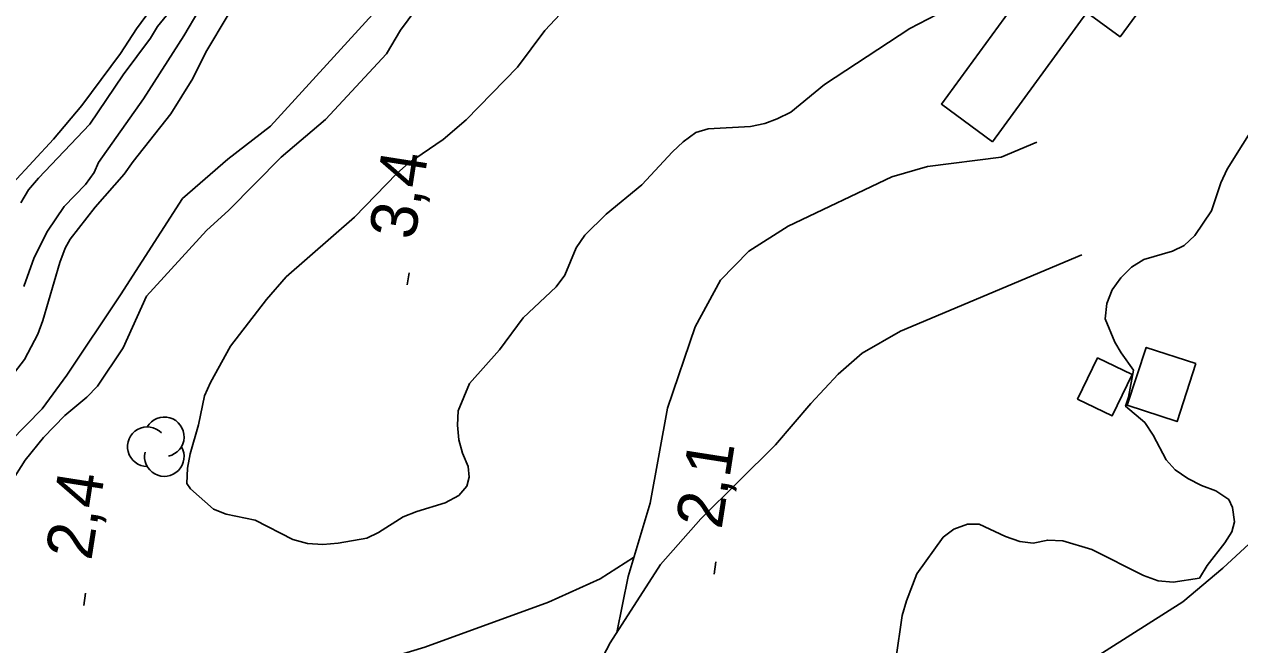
# Model space of a CAD drawing. Extents: x 282461 to 284471, y 5554090 to 5557646.
# Drawn here: x 283150.7 to 283229.1, y 5554650.7 to 5554690.7 of the extents above; entities that cross this region are included whole.
import ezdxf

# ---------------------------------------------------------------- set-up
doc = ezdxf.new("R2010")
doc.units = 0
for name, color, linetype in [('Niveau 2', 7, 'Continuous'), ('Niveau 21', 7, 'Continuous'), ('Niveau 22', 7, 'Continuous'), ('Niveau 3', 7, 'Continuous'), ('Niveau 31', 7, 'Continuous'), ('Niveau 4', 7, 'Continuous'), ('Niveau 44', 7, 'Continuous')]:
    doc.layers.add(name, color=color, linetype=linetype)

msp = doc.modelspace()

# ---------------------------------------------------------------- linework, layer by layer
at = {"layer": 'Niveau 2'}
for points in [[(283176.48, 5554692.44), (283174.95, 5554690.33), (283174.04, 5554688.81), (283170.11, 5554684.57), (283167.24, 5554682.14), (283163.87, 5554678.72), (283162.44, 5554677.42), (283158.57, 5554673.18), (283157.05, 5554669.85), (283155.41, 5554667.39), (283154.72, 5554666.68), (283153.29, 5554665.5), (283151.92, 5554664.08), (283150.73, 5554662.61), (283149.82, 5554661.15)], [(283149.94, 5554680.47), (283152.56, 5554683.3), (283154.39, 5554685.48), (283156.89, 5554688.83), (283157.91, 5554690.41), (283159.56, 5554692.64)], [(283163.82, 5554691.32), (283162.4, 5554688.91), (283161.56, 5554687.22), (283160.14, 5554684.93), (283157.7, 5554681.87), (283157.13, 5554681.05), (283155.25, 5554678.93), (283153.65, 5554676.87), (283153.31, 5554676.28)], [(283209.52, 5554691.34), (283207.79, 5554690.44), (283202.28, 5554686.82), (283200.11, 5554685.04), (283199.24, 5554684.62), (283198.44, 5554684.32), (283197.51, 5554684.13), (283194.79, 5554683.97), (283193.98, 5554683.73), (283193.18, 5554683.13), (283192.49, 5554682.48), (283190.5, 5554680.37), (283188.21, 5554678.47), (283186.84, 5554677.12), (283186.27, 5554676.3), (283185.54, 5554674.55), (283184.98, 5554673.78), (283182.86, 5554671.78), (283181.33, 5554669.72), (283179.39, 5554667.55), (283178.67, 5554665.8), (283178.62, 5554664.87), (283178.7, 5554663.94), (283178.94, 5554663.08), (283179.3, 5554662.21), (283179.37, 5554661.52), (283179.21, 5554660.94), (283178.7, 5554660.35), (283177.83, 5554659.87), (283175.99, 5554659.32), (283175.12, 5554658.96), (283173.52, 5554657.95), (283172.77, 5554657.59), (283170.92, 5554657.27), (283169.93, 5554657.19), (283168.94, 5554657.24), (283168.01, 5554657.51), (283165.56, 5554658.75), (283163.7, 5554659.13), (283162.88, 5554659.46), (283161.41, 5554660.77), (283161.17, 5554661.12), (283161.21, 5554662.1), (283161.37, 5554663.03), (283161.92, 5554664.9), (283162.3, 5554666.76), (283162.69, 5554667.63), (283163.98, 5554669.97), (283166.31, 5554672.97), (283167.57, 5554674.44), (283171.97, 5554678.28)], [(283171.97, 5554678.28), (283174.71, 5554681.1), (283175.45, 5554681.75), (283177.69, 5554683.29), (283179.18, 5554684.54), (283182.49, 5554687.95), (283184.25, 5554690.3), (283185.56, 5554691.71)], [(283220.83, 5554673.6), (283221.4, 5554674.36), (283222.08, 5554675.06), (283222.88, 5554675.54), (283224.73, 5554676.09), (283225.48, 5554676.45), (283226.17, 5554677.1), (283227.24, 5554678.68), (283227.85, 5554680.49), (283228.25, 5554681.37), (283230.28, 5554684.59), (283231.42, 5554686), (283232.22, 5554686.53), (283233.15, 5554686.9), (283234.13, 5554686.97), (283236.93, 5554686.43), (283237.91, 5554686.45), (283238.84, 5554686.7), (283239.76, 5554687.06), (283241.43, 5554688.01), (283242.23, 5554688.61), (283242.66, 5554689.03)], [(283153.31, 5554676.28), (283152.98, 5554675.35), (283151.88, 5554671.62), (283151.55, 5554670.74), (283150.7, 5554669.1), (283149.56, 5554667.63)], [(283206.88, 5554649.77), (283207.3, 5554652.62), (283207.57, 5554653.55), (283208.24, 5554655.3), (283209.94, 5554657.65), (283210.63, 5554658.18), (283211.5, 5554658.49), (283212.25, 5554658.5), (283213.95, 5554657.71), (283214.88, 5554657.38), (283215.75, 5554657.28), (283216.68, 5554657.47), (283217.66, 5554657.42), (283219.53, 5554656.87), (283222.86, 5554655.19), (283223.8, 5554654.85), (283224.78, 5554654.75), (283226.46, 5554655.01), (283226.97, 5554655.83), (283228.11, 5554657.3), (283228.56, 5554658), (283228.72, 5554658.64), (283228.59, 5554659.57), (283228.35, 5554660.08), (283227.53, 5554660.65), (283226.6, 5554660.99), (283225.72, 5554661.44), (283224.9, 5554662), (283224.31, 5554662.63), (283223.47, 5554664.24), (283222.94, 5554665.05), (283221.7, 5554666.09), (283221.89, 5554666.68), (283222.21, 5554668.41), (283221.41, 5554669.54), (283221, 5554670.23), (283220.39, 5554671.73), (283220.49, 5554672.72), (283220.83, 5554673.6)]]:
    msp.add_lwpolyline(points, dxfattribs=at)
at = {"layer": 'Niveau 21'}
msp.add_lwpolyline([(283218.45, 5554649.09), (283225.39, 5554653.49), (283227.97, 5554655.67), (283230.23, 5554657.74), (283231.88, 5554659.47), (283238.37, 5554667.24), (283240.33, 5554669.91), (283244.2, 5554674.66), (283247.39, 5554678.4), (283248.47, 5554679.83), (283254.06, 5554686.63), (283255.43, 5554688.16), (283258.1, 5554690.91), (283259.62, 5554692.35), (283262.33, 5554694.69)], dxfattribs=at)
at = {"layer": 'Niveau 22'}
for points in [[(283173.13, 5554691.33), (283166.57, 5554684.15), (283163.81, 5554682.01), (283160.89, 5554679.47), (283156.88, 5554673.27), (283153.42, 5554668.1), (283151.83, 5554665.93), (283147.71, 5554661.73)], [(283215.98, 5554683.11), (283213.68, 5554682.15), (283208.93, 5554681.55), (283206.62, 5554680.88), (283199.94, 5554677.7), (283197.41, 5554676.09), (283195.58, 5554674.21), (283193.95, 5554671.22), (283192.17, 5554665.96), (283191.05, 5554659.84), (283189.62, 5554655.12), (283188.9, 5554651.52)], [(283183.28, 5554639.01), (283185.51, 5554643.37), (283186.83, 5554647.74), (283188.47, 5554650.84), (283191.7, 5554655.9), (283194.32, 5554658.84), (283199.12, 5554663.61), (283201.4, 5554666.26), (283203.17, 5554668.15), (283204.71, 5554669.51), (283207.19, 5554670.94), (283218.89, 5554675.85)], [(283189.97, 5554656.34), (283187.82, 5554654.98), (283184.48, 5554653.47), (283176.52, 5554650.57), (283173.52, 5554649.67), (283169.83, 5554648.62), (283165.61, 5554647.57), (283158.39, 5554645.37), (283153.65, 5554644.5), (283150.88, 5554643.76), (283147.93, 5554643.36), (283143.4, 5554643.04), (283140.95, 5554642.24)]]:
    msp.add_lwpolyline(points, dxfattribs=at)
at = {"layer": 'Niveau 3'}
for p, q in [((283175.38, 5554673.91), (283175.5, 5554674.7)), ((283195.16, 5554655.27), (283195.28, 5554656.06)), ((283154.52, 5554653.26), (283154.64, 5554654.05))]:
    msp.add_line(p, q, dxfattribs=at)
at = {"layer": 'Niveau 31'}
for points in [[(283213.13, 5554683.14), (283219.21, 5554691.46), (283221.35, 5554689.9), (283224.27, 5554693.9), (283218.82, 5554697.87), (283209.82, 5554685.56), (283213.13, 5554683.14)], [(283222.12, 5554668.13), (283220.83, 5554665.47), (283218.61, 5554666.55), (283219.9, 5554669.21), (283222.12, 5554668.13)], [(283226.23, 5554668.84), (283225.02, 5554665.11), (283221.81, 5554666.16), (283223.03, 5554669.88), (283226.23, 5554668.84)]]:
    msp.add_lwpolyline(points, dxfattribs=at)
at = {"layer": 'Niveau 4'}
for points in [[(283161.1, 5554692.81), (283159.28, 5554690.57), (283158.82, 5554689.81), (283157.06, 5554687.45), (283154.9, 5554684.28), (283151.59, 5554680.8), (283150.96, 5554680.04), (283150.45, 5554679.21)], [(283150.66, 5554673.81), (283151.32, 5554675.68), (283152.17, 5554677.38), (283153.25, 5554678.97), (283154.62, 5554680.38), (283155.19, 5554681.15), (283155.47, 5554681.79), (283158.36, 5554685.91), (283160.97, 5554689.96), (283161.93, 5554691.6)]]:
    msp.add_lwpolyline(points, dxfattribs=at)
at = {"layer": 'Niveau 44'}
for centre, start, end in [((283159.713, 5554664.127), 282.26917, 149.72625), ((283158.616, 5554663.489), 44.11537, 269.80396), ((283159.713, 5554662.851), 166.93686, 29.62122)]:
    msp.add_arc(centre, 1.275, start, end, dxfattribs=at)

# ---------------------------------------------------------------- texts
at = {"layer": 'Niveau 3'}
for s, p in [('3,4  ', (283175.86, 5554676.75)), ('2,1  ', (283195.64, 5554658.11)), ('2,4  ', (283155, 5554656.1))]:
    msp.add_text(s, height=3, rotation=81.09575, dxfattribs=at).set_placement(p)

doc.saveas('drawing.dxf')
